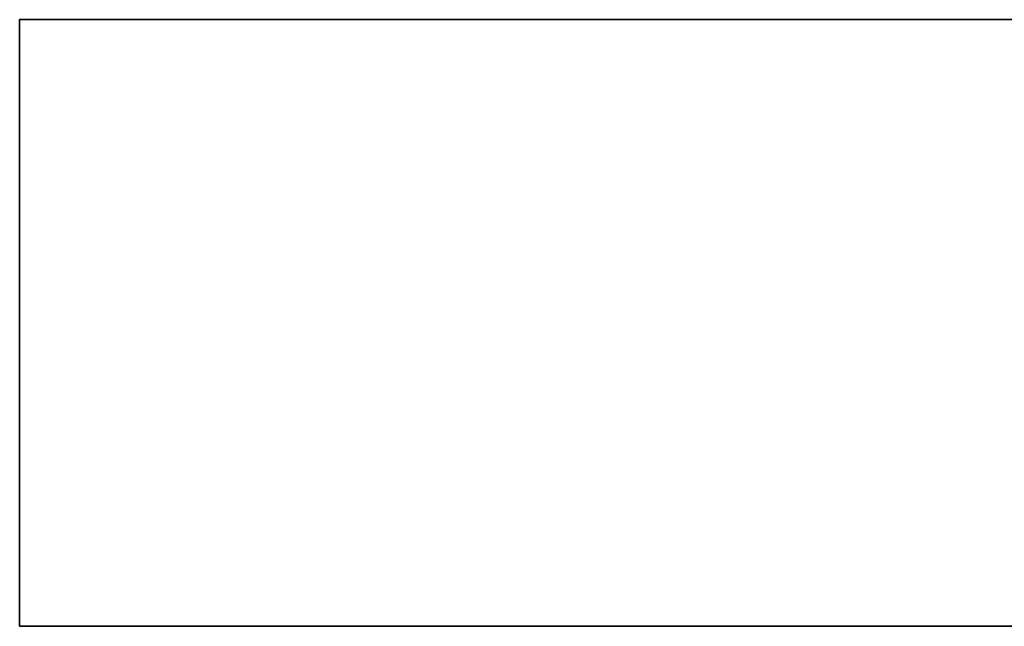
# Model space of a CAD drawing. Extents: x -1299 to -1246.9, y 2743.7 to 2747.9.
# Tile 370 of 1056: x -1285.04622 to -1285.03324, y 2744.73045 to 2744.73845. Entities that reach past the tile are written whole.
import ezdxf

# ---------------------------------------------------------------- set-up
doc = ezdxf.new("R2010")
doc.units = 0
doc.header["$LTSCALE"] = 150
doc.header["$MEASUREMENT"] = 0
doc.layers.add('3DFACE_SHAPE', color=7, linetype='CONTINUOUS')

msp = doc.modelspace()

# ---------------------------------------------------------------- linework, layer by layer
at = {"layer": '3DFACE_SHAPE', "color": 13}
for points, invisible_edges in [([(-1284.944219, 2744.730449, 0.206), (-1284.998319, 2744.738449, 0.206), (-1285.046219, 2744.730449, 0.206)], 3), ([(-1284.998319, 2744.738449, 0.206), (-1285.046219, 2744.738449, 0.206), (-1285.046219, 2744.730449, 0.206)], 12), ([(-1285.046219, 2744.738449, -2.8), (-1284.998319, 2744.738449, -2.8), (-1285.046219, 2744.730449, -2.8)], 2), ([(-1284.998319, 2744.738449, -2.8), (-1284.992119, 2744.738449, -2.8), (-1285.046219, 2744.730449, -2.8)], 15), ([(-1285.046219, 2744.730449, -2.8), (-1284.992119, 2744.738449, -2.8), (-1284.944219, 2744.730449, -2.8)], 3), ([(-1285.046219, 2744.738449, 0.206), (-1285.046219, 2744.738449, -2.8), (-1285.046219, 2744.730449, 0.206)], 2), ([(-1285.046219, 2744.738449, -2.8), (-1285.046219, 2744.730449, -2.8), (-1285.046219, 2744.730449, 0.206)], 12), ([(-1284.998319, 2744.738449, 0.206), (-1284.998319, 2744.738449, -2.8), (-1285.046219, 2744.738449, 0.206)], 2), ([(-1284.998319, 2744.738449, -2.8), (-1285.046219, 2744.738449, -2.8), (-1285.046219, 2744.738449, 0.206)], 12), ([(-1285.046219, 2744.730449, 0.206), (-1285.046219, 2744.730449, -2.8), (-1284.944219, 2744.730449, 0.206)], 2), ([(-1285.046219, 2744.730449, -2.8), (-1284.944219, 2744.730449, -2.8), (-1284.944219, 2744.730449, 0.206)], 12)]:
    msp.add_3dface(points, dxfattribs=dict(at, invisible_edges=invisible_edges))

doc.saveas('drawing.dxf')
